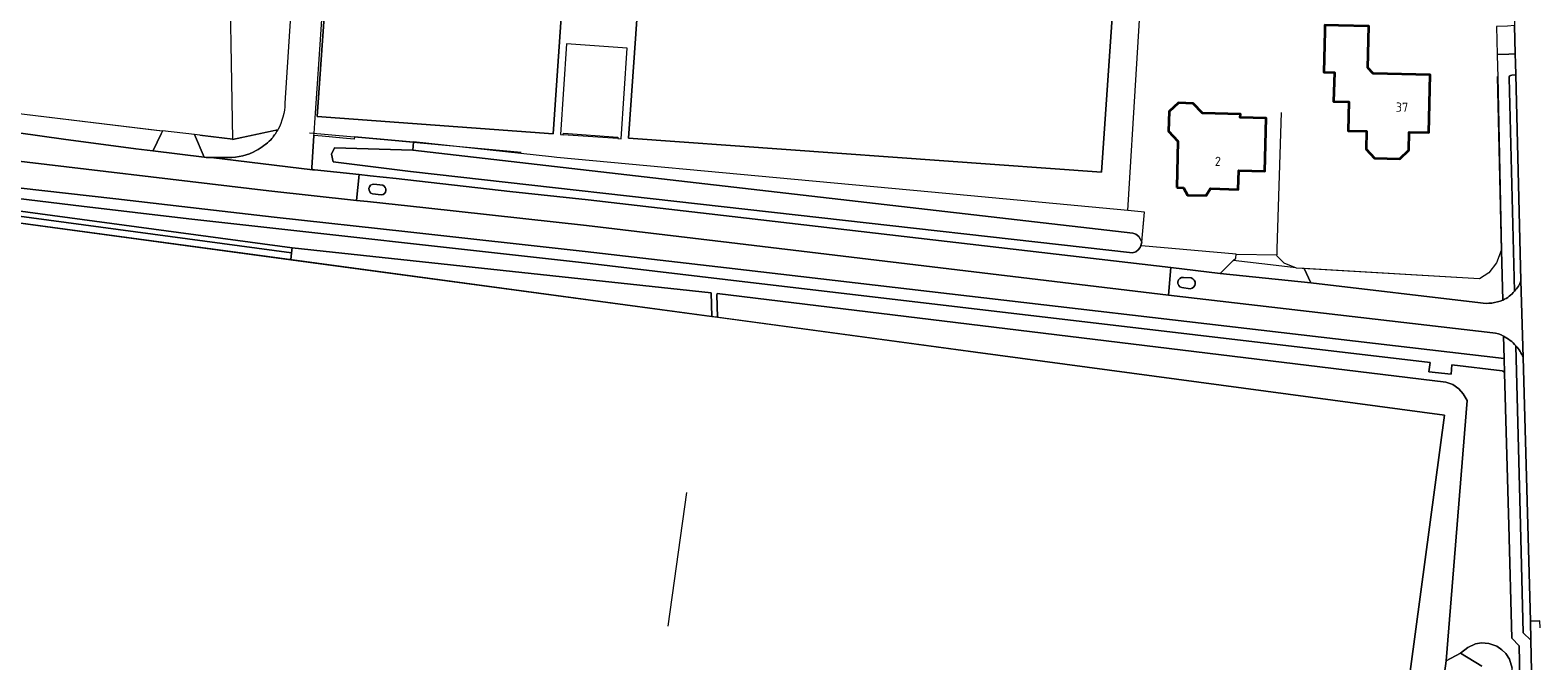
# Model space of a CAD drawing. Extents: x 150256 to 156914, y 461459 to 469481.
# Tile 696 of 731: x 154862 to 155082, y 467913 to 468005. Entities that reach past the tile are written whole.
import ezdxf
from ezdxf.enums import TextEntityAlignment as Align

# ---------------------------------------------------------------- set-up
doc = ezdxf.new("R2010")
doc.units = 0
doc.header["$LTSCALE"] = 0.75
for name, color, linetype, lineweight in [('B-RO-GR-BEPLANTING_CULTUUR_BOSPLANTSOEN-GV', 251, 'CONTINUOUS', 18), ('B-RO-GR-BEPLANTING_CULTUUR_HEESTERS-GV', 251, 'CONTINUOUS', 18), ('B-RO-GR-GROENVOORZIENING-GV', 251, 'CONTINUOUS', 18), ('B-RO-GR-HAAG-GV', 251, 'CONTINUOUS', 13), ('B-RO-IE-TERREINAFSCHEIDING_KUNSTMATIG_HEKWERK-G', 251, 'IE-TERREINAFSCHEIDING-KUNSTMATIG', 18), ('B-RO-IE-TERREINAFSCHEIDING_KUNSTMATIG_MUUR-G', 251, 'IE-TERREINAFSCHEIDING-KUNSTMATIG-DICHT', 18), ('B-RO-OG-BEBOUWING-GV', 6, 'CONTINUOUS', 35), ('B-RO-OG-BEBOUWING-T18', 1, 'CONTINUOUS', 18), ('B-RO-OG-TERREIN_CULTUURSCHEIDING-GV', 251, 'CONTINUOUS', 18), ('B-RO-OG-WATER_GREPPEL-GV', 251, 'CONTINUOUS', 18), ('B-RO-OG-WATER_SLOOT-GV', 251, 'CONTINUOUS', 18), ('B-RO-VH-VERHARDING_ASFALT-GV', 251, 'CONTINUOUS', 18), ('B-RO-VH-VERHARDING_BETONSTRAATSTEEN-GV', 251, 'CONTINUOUS', 18), ('B-RO-VH-VERHARDING_STRAATBAKSTEEN-GV', 251, 'CONTINUOUS', 18), ('B-RO-VH-VERHARDING_TEGEL-GV', 251, 'CONTINUOUS', 18), ('B-RO-VH-VERHARDING_TEGEL_RUBBER-GV', 251, 'CONTINUOUS', 18)]:
    doc.layers.add(name, color=color, linetype=linetype, lineweight=lineweight)
doc.styles.add('NLCS-ISO-M200-T18', font='NLCS-ISO.ttf', dxfattribs={"height": 360})
doc.linetypes.add('IE-TERREINAFSCHEIDING-KUNSTMATIG', pattern='A,4,[82,NLCS.SHX,S=0.75,R=90,X=0,Y=0],4,-2', length=10)
doc.linetypes.add('IE-TERREINAFSCHEIDING-KUNSTMATIG-DICHT', pattern='A,8,-1,[82,NLCS.SHX,S=0.75,R=90,X=0,Y=0],-1', length=10)

msp = doc.modelspace()

# ---------------------------------------------------------------- linework, layer by layer
at = {"layer": 'B-RO-GR-BEPLANTING_CULTUUR_BOSPLANTSOEN-GV'}
msp.add_lwpolyline([(154900.028, 467971.09), (154900.162, 467972.081), (154854.568, 467978.228), (154854.437, 467977.258), (154854.434, 467977.237)], close=True, dxfattribs=at)
msp.add_lwpolyline([(154900.028, 467971.09), (154900.162, 467972.081), (154854.568, 467978.228), (154854.437, 467977.258), (154854.434, 467977.237)], close=True, dxfattribs=at)
msp.add_lwpolyline([(155073.947, 467911.719), (155070.827, 467913.636), (155068.718, 467912.52), (155062.877, 467869.112), (155057.895, 467869.528), (155059.803, 467867.286), (155065.6, 467866.953), (155067.51, 467881.686), (155071.15, 467905.07), (155072.881, 467910.617)], dxfattribs=at)
msp.add_lwpolyline([(155073.947, 467911.719), (155070.827, 467913.636), (155068.718, 467912.52), (155062.877, 467869.112), (155057.895, 467869.528), (155059.803, 467867.286), (155065.6, 467866.953), (155067.51, 467881.686), (155071.15, 467905.07), (155072.881, 467910.617)], dxfattribs=at)
at = {"layer": 'B-RO-GR-BEPLANTING_CULTUUR_HEESTERS-GV'}
for points in [[(154900.261, 467972.819), (154857.271, 467978.615), (154854.568, 467978.228), (154900.162, 467972.081)], [(154900.261, 467972.819), (154857.271, 467978.615), (154854.568, 467978.228), (154900.162, 467972.081)], [(154900.261, 467972.819), (154900.162, 467972.081), (154900.028, 467971.09), (154961.495, 467962.802), (154961.417, 467966.232)], [(154900.261, 467972.819), (154900.162, 467972.081), (154900.028, 467971.09), (154961.495, 467962.802), (154961.417, 467966.232)], [(155068.718, 467912.52), (155071.784, 467950.535), (155071.189, 467951.524), (155070.563, 467952.254), (155069.695, 467952.86), (155068.686, 467953.214), (154962.294, 467966.138), (154962.254, 467965.959), (154962.329, 467962.69), (155000, 467957.611), (155068.484, 467948.378), (155057.895, 467869.528), (155062.877, 467869.112)], [(155068.718, 467912.52), (155071.784, 467950.535), (155071.189, 467951.524), (155070.563, 467952.254), (155069.695, 467952.86), (155068.686, 467953.214), (154962.294, 467966.138), (154962.254, 467965.959), (154962.329, 467962.69), (155000, 467957.611), (155068.484, 467948.378), (155057.895, 467869.528), (155062.877, 467869.112)]]:
    msp.add_lwpolyline(points, close=True, dxfattribs=at)
at = {"layer": 'B-RO-GR-GROENVOORZIENING-GV'}
for points in [[(155078.286, 467998.041, 0.4207089), (155077.905, 467997.659)], [(155078.286, 467998.041, 0.4207089), (155077.905, 467997.659)], [(155078.703, 467966.514, 0.117892), (155079.639, 467968.056)], [(155078.703, 467966.514, 0.117892), (155079.639, 467968.056)], [(155079.95, 467956.81, 0.0851816), (155078.913, 467958.517)], [(155079.95, 467956.81, 0.0851816), (155078.913, 467958.517)]]:
    msp.add_lwpolyline(points, format="xyb", dxfattribs=at)
for points in [[(155077.905, 467997.659), (155078.703, 467966.514)], [(155077.905, 467997.659), (155078.703, 467966.514)], [(155079.639, 467968.056), (155078.905, 467998.078), (155078.286, 467998.041)], [(155079.639, 467968.056), (155078.905, 467998.078), (155078.286, 467998.041)], [(155078.913, 467958.517), (155079.571, 467932.333), (155079.966, 467916.589), (155081.099, 467915.508), (155081.021, 467918.308), (155080.63, 467932.379)], [(155078.913, 467958.517), (155079.571, 467932.333), (155079.966, 467916.589), (155081.099, 467915.508), (155081.021, 467918.308), (155080.63, 467932.379)], [(155080.63, 467932.379), (155079.95, 467956.81)], [(155080.63, 467932.379), (155079.95, 467956.81)]]:
    msp.add_lwpolyline(points, dxfattribs=at)
at = {"layer": 'B-RO-GR-HAAG-GV'}
for points in [[(155078.286, 467998.041, 0.4207089), (155077.905, 467997.659)], [(155078.286, 467998.041, 0.4207089), (155077.905, 467997.659)], [(155078.703, 467966.514, 0.117892), (155079.639, 467968.056)], [(155078.703, 467966.514, 0.117892), (155079.639, 467968.056)], [(155079.95, 467956.81, 0.0851816), (155078.913, 467958.517)], [(155079.95, 467956.81, 0.0851816), (155078.913, 467958.517)]]:
    msp.add_lwpolyline(points, format="xyb", dxfattribs=at)
for points in [[(155077.905, 467997.659), (155078.703, 467966.514)], [(155077.905, 467997.659), (155078.703, 467966.514)], [(155078.905, 467998.078), (155078.286, 467998.041)], [(155078.905, 467998.078), (155078.286, 467998.041)], [(155079.639, 467968.056), (155078.905, 467998.078)], [(155079.639, 467968.056), (155078.905, 467998.078)], [(155078.913, 467958.517), (155079.571, 467932.333), (155079.966, 467916.589), (155081.099, 467915.508), (155081.021, 467918.308), (155080.63, 467932.379), (155079.95, 467956.81)], [(155078.913, 467958.517), (155079.571, 467932.333), (155079.966, 467916.589), (155081.099, 467915.508), (155081.021, 467918.308), (155080.63, 467932.379), (155079.95, 467956.81)]]:
    msp.add_lwpolyline(points, dxfattribs=at)
at = {"layer": 'B-RO-IE-TERREINAFSCHEIDING_KUNSTMATIG_HEKWERK-G'}
for points in [[(154886.76, 467989.293), (154891.559, 467988.672), (154890.528, 468049.894), (154894.317, 468053.412)], [(154886.76, 467989.293), (154891.559, 467988.672), (154890.528, 468049.894), (154894.317, 468053.412)], [(155022.26, 467978.291), (155024.672, 468018.06)], [(155022.26, 467978.291), (155024.672, 468018.06)], [(154947.776, 467988.784), (154948.3, 467988.75), (154949.163, 468002.004), (154940.309, 468002.605), (154939.427, 467989.373), (154939.822, 467989.347)], [(154947.776, 467988.784), (154948.3, 467988.75), (154949.163, 468002.004), (154940.309, 468002.605), (154939.427, 467989.373), (154939.822, 467989.347)], [(154880.808, 467989.931), (154856.696, 467992.823), (154856.308, 468000)], [(154880.808, 467989.931), (154856.696, 467992.823), (154856.308, 468000)], [(155076.158, 467997.846), (155076.77, 467972.416), (155076.056, 467970.625), (155074.961, 467969.187), (155073.584, 467968.316), (155046.891, 467969.854), (155045.075, 467970.594), (155043.931, 467971.723)], [(155076.158, 467997.846), (155076.77, 467972.416), (155076.056, 467970.625), (155074.961, 467969.187), (155073.584, 467968.316), (155046.891, 467969.854), (155045.075, 467970.594), (155043.931, 467971.723)], [(155044.053, 467972.657), (155044.682, 467992.612)], [(155044.053, 467972.657), (155044.682, 467992.612)], [(154891.537, 467988.638), (154897.85, 467989.995)], [(154891.537, 467988.638), (154897.85, 467989.995)], [(154902.764, 467989.601), (154914.747, 467988.571), (154933.673, 467986.814)], [(154902.764, 467989.601), (154914.747, 467988.571), (154933.673, 467986.814)], [(155038.046, 467971.912), (155024.259, 467973.14), (155024.694, 467978.057)], [(155038.046, 467971.912), (155024.259, 467973.14), (155024.694, 467978.057)], [(155000, 467957.611), (154854.434, 467977.237), (154837.617, 467852.492)], [(155000, 467957.611), (154854.434, 467977.237), (154837.617, 467852.492)], [(155038.046, 467971.912), (155044.026, 467971.789), (155044.053, 467972.657)], [(155038.046, 467971.912), (155044.026, 467971.789), (155044.053, 467972.657)], [(155057.895, 467869.528), (155068.484, 467948.378), (155000, 467957.611)], [(155057.895, 467869.528), (155068.484, 467948.378), (155000, 467957.611)], [(154955.162, 467917.574), (154957.871, 467937.086)], [(154955.162, 467917.574), (154957.871, 467937.086)]]:
    msp.add_lwpolyline(points, dxfattribs=at)
for points in [[(154938.372, 467989.489), (154903.894, 467992.025), (154906.492, 468028.727), (154940.899, 468026.302)], [(154938.372, 467989.489), (154903.894, 467992.025), (154906.492, 468028.727), (154940.899, 468026.302)], [(154949.326, 467988.854), (154951.91, 468025.594), (155020.912, 468020.625), (155018.384, 467983.865)], [(154949.326, 467988.854), (154951.91, 468025.594), (155020.912, 468020.625), (155018.384, 467983.865)]]:
    msp.add_lwpolyline(points, close=True, dxfattribs=at)
at = {"layer": 'B-RO-IE-TERREINAFSCHEIDING_KUNSTMATIG_MUUR-G'}
msp.add_lwpolyline([(154939.822, 467989.347), (154939.836, 467989.547), (154947.79, 467988.984), (154947.776, 467988.784)], close=True, dxfattribs=at)
msp.add_lwpolyline([(154939.822, 467989.347), (154939.836, 467989.547), (154947.79, 467988.984), (154947.776, 467988.784)], close=True, dxfattribs=at)
at = {"layer": 'B-RO-OG-BEBOUWING-GV'}
for points in [[(155057.265, 467999.117), (155057.418, 468005.176), (155053.023, 468005.287), (155051.03, 468005.337), (155051.008, 468004.469), (155050.857, 467998.479), (155052.397, 467998.44), (155052.289, 467994.191), (155054.509, 467994.135), (155054.402, 467989.927), (155057.102, 467989.859), (155057.035, 467987.219), (155058.275, 467985.915), (155061.954, 467985.835), (155063.269, 467987.088), (155063.333, 467989.733), (155066.18, 467989.652), (155066.392, 467998.067), (155058.065, 467998.277)], [(155057.265, 467999.117), (155057.418, 468005.176), (155053.023, 468005.287), (155051.03, 468005.337), (155051.008, 468004.469), (155050.857, 467998.479), (155052.397, 467998.44), (155052.289, 467994.191), (155054.509, 467994.135), (155054.402, 467989.927), (155057.102, 467989.859), (155057.035, 467987.219), (155058.275, 467985.915), (155061.954, 467985.835), (155063.269, 467987.088), (155063.333, 467989.733), (155066.18, 467989.652), (155066.392, 467998.067), (155058.065, 467998.277)], [(155029.378, 467981.622), (155030.377, 467981.58), (155030.963, 467980.506), (155033.671, 467980.447), (155034.305, 467981.482), (155038.379, 467981.366), (155038.453, 467984.102), (155042.254, 467983.998), (155042.463, 467991.753), (155038.666, 467991.853), (155038.679, 467992.345), (155033.164, 467992.501), (155031.797, 467993.926), (155029.644, 467993.991), (155028.291, 467992.715), (155028.206, 467989.865), (155029.569, 467988.422)], [(155029.378, 467981.622), (155030.377, 467981.58), (155030.963, 467980.506), (155033.671, 467980.447), (155034.305, 467981.482), (155038.379, 467981.366), (155038.453, 467984.102), (155042.254, 467983.998), (155042.463, 467991.753), (155038.666, 467991.853), (155038.679, 467992.345), (155033.164, 467992.501), (155031.797, 467993.926), (155029.644, 467993.991), (155028.291, 467992.715), (155028.206, 467989.865), (155029.569, 467988.422)]]:
    msp.add_lwpolyline(points, close=True, dxfattribs=at)
at = {"layer": 'B-RO-OG-TERREIN_CULTUURSCHEIDING-GV'}
for points in [[(154881.317, 467989.87), (154856.696, 467992.823), (154856.296, 467990.182)], [(154881.317, 467989.87), (154856.696, 467992.823), (154856.296, 467990.182)], [(154856.797, 467990.112), (154866.864, 467988.673), (154877.412, 467987.306), (154879.916, 467986.992), (154879.944, 467987.051), (154881.104, 467989.453), (154881.317, 467989.87)], [(154856.797, 467990.112), (154866.864, 467988.673), (154877.412, 467987.306), (154879.916, 467986.992), (154879.944, 467987.051), (154881.104, 467989.453), (154881.317, 467989.87)], [(154886.76, 467989.293), (154886.002, 467989.359), (154887.379, 467986.056), (154887.667, 467986.02), (154888.4, 467986.021), (154890.9, 467986.023)], [(154886.76, 467989.293), (154886.002, 467989.359), (154887.379, 467986.056), (154887.667, 467986.02), (154888.4, 467986.021), (154890.9, 467986.023)], [(154898.138, 467990.057), (154891.537, 467988.638), (154891.559, 467988.672), (154887.526, 467989.194), (154886.76, 467989.293)], [(154898.138, 467990.057), (154891.537, 467988.638), (154891.559, 467988.672), (154887.526, 467989.194), (154886.76, 467989.293)], [(155075.536, 467960.418), (155028.203, 467965.905), (154964.068, 467973.591), (154943.208, 467976.091), (154919.78, 467978.656), (154911.253, 467979.584), (154909.658, 467979.758), (154896.821, 467981.156), (154855.764, 467986)], [(155075.536, 467960.418), (155028.203, 467965.905), (154964.068, 467973.591), (154943.208, 467976.091), (154919.78, 467978.656), (154911.253, 467979.584), (154909.658, 467979.758), (154896.821, 467981.156), (154855.764, 467986)], [(154860.239, 467981.601), (154874.524, 467979.961), (154887.484, 467978.471), (154897.626, 467977.316), (154917.142, 467975.156), (154943.04, 467972.284), (154963.662, 467969.884), (155077.201, 467956.67), (155077.106, 467959.944)], [(154860.239, 467981.601), (154874.524, 467979.961), (154887.484, 467978.471), (154897.626, 467977.316), (154917.142, 467975.156), (154943.04, 467972.284), (154963.662, 467969.884), (155077.201, 467956.67), (155077.106, 467959.944)], [(155076.895, 467954.84), (155069.572, 467955.722), (155069.434, 467954.374), (155066.214, 467954.718), (155066.397, 467956.084), (154963.479, 467968.21), (154942.945, 467970.629), (154885.136, 467977.084), (154869.485, 467978.922), (154860.253, 467980.006)], [(155076.895, 467954.84), (155069.572, 467955.722), (155069.434, 467954.374), (155066.214, 467954.718), (155066.397, 467956.084), (154963.479, 467968.21), (154942.945, 467970.629), (154885.136, 467977.084), (154869.485, 467978.922), (154860.253, 467980.006)], [(154857.271, 467978.615), (154900.261, 467972.819), (154961.417, 467966.232), (154961.495, 467962.802), (154962.329, 467962.69), (154962.254, 467965.959), (154962.294, 467966.138), (155068.686, 467953.214), (155069.695, 467952.86), (155070.563, 467952.254), (155071.189, 467951.524), (155071.784, 467950.535), (155068.718, 467912.52), (155070.827, 467913.636), (155071.878, 467914.467), (155072.988, 467914.984), (155073.884, 467915.125), (155074.941, 467915.05), (155076.117, 467914.643), (155076.873, 467914.138), (155077.449, 467913.562), (155077.959, 467912.757), (155078.38, 467911.45)], [(154857.271, 467978.615), (154900.261, 467972.819), (154961.417, 467966.232), (154961.495, 467962.802), (154962.329, 467962.69), (154962.254, 467965.959), (154962.294, 467966.138), (155068.686, 467953.214), (155069.695, 467952.86), (155070.563, 467952.254), (155071.189, 467951.524), (155071.784, 467950.535), (155068.718, 467912.52), (155070.827, 467913.636), (155071.878, 467914.467), (155072.988, 467914.984), (155073.884, 467915.125), (155074.941, 467915.05), (155076.117, 467914.643), (155076.873, 467914.138), (155077.449, 467913.562), (155077.959, 467912.757), (155078.38, 467911.45)], [(155076.983, 467965.199), (155076.822, 467972.417), (155076.77, 467972.416), (155076.056, 467970.625), (155074.961, 467969.187), (155073.584, 467968.316), (155047.987, 467969.791), (155048.976, 467967.713)], [(155076.983, 467965.199), (155076.822, 467972.417), (155076.77, 467972.416), (155076.056, 467970.625), (155074.961, 467969.187), (155073.584, 467968.316), (155047.987, 467969.791), (155048.976, 467967.713)], [(155048.976, 467967.713), (155073.717, 467964.798)], [(155048.976, 467967.713), (155073.717, 467964.798)], [(155080.06, 467881.621), (155079.368, 467914.713), (155078.305, 467915.837), (155077.861, 467932.26), (155077.259, 467954.51)], [(155080.06, 467881.621), (155079.368, 467914.713), (155078.305, 467915.837), (155077.861, 467932.26), (155077.259, 467954.51)]]:
    msp.add_lwpolyline(points, dxfattribs=at)
for points in [[(154897.121, 467988.621, 0.0534462), (154898.138, 467990.057)], [(154897.121, 467988.621, 0.0534462), (154898.138, 467990.057)], [(154890.9, 467986.023, 0.1293256), (154895.007, 467987.016)], [(154890.9, 467986.023, 0.1293256), (154895.007, 467987.016)], [(154895.007, 467987.016, 0.0669145), (154897.121, 467988.621)], [(154895.007, 467987.016, 0.0669145), (154897.121, 467988.621)], [(155073.717, 467964.798, 0.1479132), (155076.983, 467965.199)], [(155073.717, 467964.798, 0.1479132), (155076.983, 467965.199)], [(155077.106, 467959.944, 0.0790801), (155075.536, 467960.418)], [(155077.106, 467959.944, 0.0790801), (155075.536, 467960.418)], [(155077.259, 467954.51, 0.2968235), (155076.895, 467954.84)], [(155077.259, 467954.51, 0.2968235), (155076.895, 467954.84)]]:
    msp.add_lwpolyline(points, format="xyb", dxfattribs=at)
at = {"layer": 'B-RO-OG-WATER_GREPPEL-GV'}
msp.add_lwpolyline([(155024.31, 467973.712), (155023.832, 467974.504), (155023.419, 467974.839), (155022.959, 467974.99), (154917.84, 467987.079), (154906.41, 467987.438), (154905.973, 467986.481), (154906.228, 467985.392), (154917.502, 467983.992), (155022.953, 467972.102), (155023.419, 467972.233), (155023.779, 467972.539), (155024.047, 467972.894), (155024.306, 467973.675)], close=True, dxfattribs=at)
msp.add_lwpolyline([(155024.31, 467973.712), (155023.832, 467974.504), (155023.419, 467974.839), (155022.959, 467974.99), (154917.84, 467987.079), (154906.41, 467987.438), (154905.973, 467986.481), (154906.228, 467985.392), (154917.502, 467983.992), (155022.953, 467972.102), (155023.419, 467972.233), (155023.779, 467972.539), (155024.047, 467972.894), (155024.306, 467973.675)], close=True, dxfattribs=at)
at = {"layer": 'B-RO-OG-WATER_SLOOT-GV'}
for points in [[(154917.95, 467988.274), (154914.747, 467988.571), (154909.331, 467989.036), (154909.311, 467988.686), (154907.621, 467988.84), (154904.612, 467989.115), (154903.424, 467989.223), (154903.109, 467984.515)], [(154917.95, 467988.274), (154914.747, 467988.571), (154909.331, 467989.036), (154909.311, 467988.686), (154907.621, 467988.84), (154904.612, 467989.115), (154903.424, 467989.223), (154903.109, 467984.515)], [(154903.217, 467984.229), (154903.495, 467984.2), (154910.045, 467983.515), (154911.647, 467983.347), (154915.443, 467982.95), (154932.016, 467981.074), (154943.439, 467979.821), (154964.483, 467977.38), (155028.516, 467969.951), (155035.729, 467969.095), (155037.646, 467970.972), (155037.995, 467971.314), (155038.046, 467971.912), (155024.259, 467973.14), (155024.306, 467973.675), (155024.047, 467972.894), (155023.779, 467972.539), (155023.419, 467972.233), (155022.953, 467972.102), (154917.502, 467983.992), (154906.228, 467985.392), (154905.973, 467986.481), (154906.41, 467987.438), (154917.84, 467987.079), (154917.95, 467988.274)], [(154903.217, 467984.229), (154903.495, 467984.2), (154910.045, 467983.515), (154911.647, 467983.347), (154915.443, 467982.95), (154932.016, 467981.074), (154943.439, 467979.821), (154964.483, 467977.38), (155028.516, 467969.951), (155035.729, 467969.095), (155037.646, 467970.972), (155037.995, 467971.314), (155038.046, 467971.912), (155024.259, 467973.14), (155024.306, 467973.675), (155024.047, 467972.894), (155023.779, 467972.539), (155023.419, 467972.233), (155022.953, 467972.102), (154917.502, 467983.992), (154906.228, 467985.392), (154905.973, 467986.481), (154906.41, 467987.438), (154917.84, 467987.079), (154917.95, 467988.274)], [(155074.994, 467910.652), (155075.307, 467894.736), (155074.437, 467875.269), (155074.519, 467859.529), (155077.941, 467857.672), (155077.981, 467858.249), (155079.221, 467880.384), (155078.397, 467910.467), (155078.38, 467911.45), (155077.959, 467912.757), (155077.449, 467913.562), (155076.873, 467914.138), (155076.117, 467914.643), (155074.941, 467915.05), (155073.884, 467915.125), (155072.988, 467914.984), (155071.878, 467914.467), (155070.827, 467913.636)], [(155074.994, 467910.652), (155075.307, 467894.736), (155074.437, 467875.269), (155074.519, 467859.529), (155077.941, 467857.672), (155077.981, 467858.249), (155079.221, 467880.384), (155078.397, 467910.467), (155078.38, 467911.45), (155077.959, 467912.757), (155077.449, 467913.562), (155076.873, 467914.138), (155076.117, 467914.643), (155074.941, 467915.05), (155073.884, 467915.125), (155072.988, 467914.984), (155071.878, 467914.467), (155070.827, 467913.636)], [(155070.827, 467913.636), (155073.947, 467911.719)], [(155070.827, 467913.636), (155073.947, 467911.719)]]:
    msp.add_lwpolyline(points, dxfattribs=at)
msp.add_lwpolyline([(154917.95, 467988.274), (154917.84, 467987.079), (155022.959, 467974.99), (155023.419, 467974.839), (155023.832, 467974.504), (155024.31, 467973.712), (155024.694, 467978.057), (155022.259, 467978.283), (154993.598, 467980.949), (154973.58, 467982.819), (154938.898, 467986.004), (154938.094, 467986.092), (154917.953, 467988.303)], close=True, dxfattribs=at)
msp.add_lwpolyline([(154917.95, 467988.274), (154917.84, 467987.079), (155022.959, 467974.99), (155023.419, 467974.839), (155023.832, 467974.504), (155024.31, 467973.712), (155024.694, 467978.057), (155022.259, 467978.283), (154993.598, 467980.949), (154973.58, 467982.819), (154938.898, 467986.004), (154938.094, 467986.092), (154917.953, 467988.303)], close=True, dxfattribs=at)
msp.add_lwpolyline([(154903.109, 467984.515, 0.1967914), (154903.217, 467984.229)], format="xyb", dxfattribs=at)
msp.add_lwpolyline([(154903.109, 467984.515, 0.1967914), (154903.217, 467984.229)], format="xyb", dxfattribs=at)
at = {"layer": 'B-RO-VH-VERHARDING_ASFALT-GV'}
for points in [[(154855.764, 467986), (154896.821, 467981.156), (154909.658, 467979.758), (154910.045, 467983.515), (154903.495, 467984.2), (154903.217, 467984.229), (154888.4, 467986.021), (154887.667, 467986.02), (154887.379, 467986.056), (154879.916, 467986.992), (154877.412, 467987.306), (154866.864, 467988.673), (154856.797, 467990.112)], [(154855.764, 467986), (154896.821, 467981.156), (154909.658, 467979.758), (154910.045, 467983.515), (154903.495, 467984.2), (154903.217, 467984.229), (154888.4, 467986.021), (154887.667, 467986.02), (154887.379, 467986.056), (154879.916, 467986.992), (154877.412, 467987.306), (154866.864, 467988.673), (154856.797, 467990.112)], [(154912.156, 467982.147), (154913.467, 467981.962)], [(154912.156, 467982.147), (154913.467, 467981.962)], [(154913.262, 467980.563), (154911.96, 467980.701)], [(154913.262, 467980.563), (154911.96, 467980.701)], [(155073.717, 467964.798), (155048.976, 467967.713), (155035.729, 467969.095), (155028.516, 467969.951), (155028.203, 467965.905), (155075.536, 467960.418)], [(155073.717, 467964.798), (155048.976, 467967.713), (155035.729, 467969.095), (155028.516, 467969.951), (155028.203, 467965.905), (155075.536, 467960.418)], [(155031.356, 467966.857), (155030.117, 467967.011)], [(155031.356, 467966.857), (155030.117, 467967.011)], [(155030.388, 467968.492), (155031.491, 467968.419)], [(155030.388, 467968.492), (155031.491, 467968.419)], [(155079.95, 467956.81), (155079.639, 467968.056)], [(155079.95, 467956.81), (155079.639, 467968.056)]]:
    msp.add_lwpolyline(points, dxfattribs=at)
msp.add_lwpolyline([(155028.516, 467969.951), (154964.483, 467977.38), (154943.439, 467979.821), (154932.016, 467981.074), (154915.443, 467982.95), (154911.647, 467983.347), (154910.045, 467983.515), (154909.658, 467979.758), (154911.253, 467979.584), (154919.78, 467978.656), (154943.208, 467976.091), (154964.068, 467973.591), (155028.203, 467965.905)], close=True, dxfattribs=at)
msp.add_lwpolyline([(155028.516, 467969.951), (154964.483, 467977.38), (154943.439, 467979.821), (154932.016, 467981.074), (154915.443, 467982.95), (154911.647, 467983.347), (154910.045, 467983.515), (154909.658, 467979.758), (154911.253, 467979.584), (154919.78, 467978.656), (154943.208, 467976.091), (154964.068, 467973.591), (155028.203, 467965.905)], close=True, dxfattribs=at)
for points in [[(154911.96, 467980.701, -0.8340738), (154912.156, 467982.147)], [(154911.96, 467980.701, -0.8340738), (154912.156, 467982.147)], [(154913.467, 467981.962, -0.8227654), (154913.262, 467980.563)], [(154913.467, 467981.962, -0.8227654), (154913.262, 467980.563)], [(155030.117, 467967.011, -0.9283546), (155030.388, 467968.492)], [(155030.117, 467967.011, -0.9283546), (155030.388, 467968.492)], [(155031.491, 467968.419, -0.8534367), (155031.356, 467966.857)], [(155031.491, 467968.419, -0.8534367), (155031.356, 467966.857)], [(155079.639, 467968.056, -0.117892), (155078.703, 467966.514)], [(155079.639, 467968.056, -0.117892), (155078.703, 467966.514)], [(155076.983, 467965.199, -0.1479132), (155073.717, 467964.798)], [(155076.983, 467965.199, -0.1479132), (155073.717, 467964.798)], [(155078.703, 467966.514, -0.1248948), (155076.983, 467965.199)], [(155078.703, 467966.514, -0.1248948), (155076.983, 467965.199)], [(155075.536, 467960.418, -0.0790801), (155077.106, 467959.944)], [(155075.536, 467960.418, -0.0790801), (155077.106, 467959.944)], [(155077.106, 467959.944, -0.0878395), (155078.913, 467958.517)], [(155077.106, 467959.944, -0.0878395), (155078.913, 467958.517)], [(155078.913, 467958.517, -0.0851816), (155079.95, 467956.81)], [(155078.913, 467958.517, -0.0851816), (155079.95, 467956.81)]]:
    msp.add_lwpolyline(points, format="xyb", dxfattribs=at)
at = {"layer": 'B-RO-VH-VERHARDING_BETONSTRAATSTEEN-GV'}
for points in [[(155076.188, 468062.17), (155077.562, 468034.842), (155078.238, 468021.396), (155078.356, 468018.441), (155078.688, 468005.287), (155078.792, 468001.148), (155078.827, 467999.77), (155078.905, 467998.078), (155079.639, 467968.056), (155079.95, 467956.81), (155080.63, 467932.379), (155081.021, 467918.308), (155082.398, 467918.346)], [(155076.188, 468062.17), (155077.562, 468034.842), (155078.238, 468021.396), (155078.356, 468018.441), (155078.688, 468005.287), (155078.792, 468001.148), (155078.827, 467999.77), (155078.905, 467998.078), (155079.639, 467968.056), (155079.95, 467956.81), (155080.63, 467932.379), (155081.021, 467918.308), (155082.398, 467918.346)], [(154903.109, 467984.515), (154903.424, 467989.223), (154903.445, 467989.542), (154903.549, 467991.094), (154904.12, 467999.629), (154904.995, 468012.716), (154905.77, 468025.197), (154906.366, 468034.067), (154906.576, 468037.195), (154906.578, 468037.213), (154902.008, 468037.483), (154901.061, 468022.902), (154900.264, 468010.494), (154899.181, 467993.935)], [(154903.109, 467984.515), (154903.424, 467989.223), (154903.445, 467989.542), (154903.549, 467991.094), (154904.12, 467999.629), (154904.995, 468012.716), (154905.77, 468025.197), (154906.366, 468034.067), (154906.576, 468037.195), (154906.578, 468037.213), (154902.008, 468037.483), (154901.061, 468022.902), (154900.264, 468010.494), (154899.181, 467993.935)], [(154890.9, 467986.023), (154888.4, 467986.021), (154903.217, 467984.229)], [(154890.9, 467986.023), (154888.4, 467986.021), (154903.217, 467984.229)], [(154913.467, 467981.962), (154912.156, 467982.147)], [(154913.467, 467981.962), (154912.156, 467982.147)], [(154911.96, 467980.701), (154913.262, 467980.563)], [(154911.96, 467980.701), (154913.262, 467980.563)], [(155030.117, 467967.011), (155031.356, 467966.857)], [(155030.117, 467967.011), (155031.356, 467966.857)], [(155031.491, 467968.419), (155030.388, 467968.492)], [(155031.491, 467968.419), (155030.388, 467968.492)], [(155082.44, 467917.306), (155082.398, 467918.346), (155081.021, 467918.308), (155081.099, 467915.508), (155081.794, 467881.668)], [(155082.44, 467917.306), (155082.398, 467918.346), (155081.021, 467918.308), (155081.099, 467915.508), (155081.794, 467881.668)]]:
    msp.add_lwpolyline(points, dxfattribs=at)
for points in [[(155077.66, 468005.211), (155076.062, 468005.137), (155076.165, 468001.066), (155077.867, 468001.119), (155078.728, 468001.146), (155078.792, 468001.148), (155078.688, 468005.287)], [(155077.66, 468005.211), (155076.062, 468005.137), (155076.165, 468001.066), (155077.867, 468001.119), (155078.728, 468001.146), (155078.792, 468001.148), (155078.688, 468005.287)], [(155035.729, 467969.095), (155048.976, 467967.713), (155047.987, 467969.791), (155046.891, 467969.854), (155046.771, 467969.903), (155043.883, 467970.243), (155037.646, 467970.972)], [(155035.729, 467969.095), (155048.976, 467967.713), (155047.987, 467969.791), (155046.891, 467969.854), (155046.771, 467969.903), (155043.883, 467970.243), (155037.646, 467970.972)]]:
    msp.add_lwpolyline(points, close=True, dxfattribs=at)
for points in [[(154899.181, 467993.935, -0.124074), (154898.138, 467990.057)], [(154899.181, 467993.935, -0.124074), (154898.138, 467990.057)], [(154898.138, 467990.057, -0.0534462), (154897.121, 467988.621)], [(154898.138, 467990.057, -0.0534462), (154897.121, 467988.621)], [(154895.007, 467987.016, -0.1293256), (154890.9, 467986.023)], [(154895.007, 467987.016, -0.1293256), (154890.9, 467986.023)], [(154897.121, 467988.621, -0.0669145), (154895.007, 467987.016)], [(154897.121, 467988.621, -0.0669145), (154895.007, 467987.016)], [(154903.217, 467984.229, -0.1967914), (154903.109, 467984.515)], [(154903.217, 467984.229, -0.1967914), (154903.109, 467984.515)], [(154912.156, 467982.147, 0.8340738), (154911.96, 467980.701)], [(154912.156, 467982.147, 0.8340738), (154911.96, 467980.701)], [(154913.262, 467980.563, 0.8227654), (154913.467, 467981.962)], [(154913.262, 467980.563, 0.8227654), (154913.467, 467981.962)], [(155030.388, 467968.492, 0.9283546), (155030.117, 467967.011)], [(155030.388, 467968.492, 0.9283546), (155030.117, 467967.011)], [(155031.356, 467966.857, 0.8534367), (155031.491, 467968.419)], [(155031.356, 467966.857, 0.8534367), (155031.491, 467968.419)]]:
    msp.add_lwpolyline(points, format="xyb", dxfattribs=at)
at = {"layer": 'B-RO-VH-VERHARDING_STRAATBAKSTEEN-GV'}
msp.add_lwpolyline([(154887.379, 467986.056), (154886.002, 467989.359), (154885.987, 467989.361), (154881.33, 467989.894), (154881.317, 467989.87), (154881.104, 467989.453), (154879.944, 467987.051), (154879.916, 467986.992)], close=True, dxfattribs=at)
msp.add_lwpolyline([(154887.379, 467986.056), (154886.002, 467989.359), (154885.987, 467989.361), (154881.33, 467989.894), (154881.317, 467989.87), (154881.104, 467989.453), (154879.944, 467987.051), (154879.916, 467986.992)], close=True, dxfattribs=at)
at = {"layer": 'B-RO-VH-VERHARDING_TEGEL-GV'}
for points in [[(155078.286, 467998.041), (155078.905, 467998.078), (155078.827, 467999.77), (155078.792, 468001.148), (155078.728, 468001.146), (155077.867, 468001.119), (155076.165, 468001.066)], [(155078.286, 467998.041), (155078.905, 467998.078), (155078.827, 467999.77), (155078.792, 468001.148), (155078.728, 468001.146), (155077.867, 468001.119), (155076.165, 468001.066)], [(155076.165, 468001.066), (155076.225, 467999.235), (155076.256, 467997.858), (155076.822, 467972.417), (155076.983, 467965.199)], [(155076.165, 468001.066), (155076.225, 467999.235), (155076.256, 467997.858), (155076.822, 467972.417), (155076.983, 467965.199)], [(155078.703, 467966.514), (155077.905, 467997.659)], [(155078.703, 467966.514), (155077.905, 467997.659)], [(155077.259, 467954.51), (155077.201, 467956.67), (154963.662, 467969.884), (154943.04, 467972.284), (154917.142, 467975.156), (154897.626, 467977.316), (154887.484, 467978.471), (154874.524, 467979.961), (154860.239, 467981.601)], [(155077.259, 467954.51), (155077.201, 467956.67), (154963.662, 467969.884), (154943.04, 467972.284), (154917.142, 467975.156), (154897.626, 467977.316), (154887.484, 467978.471), (154874.524, 467979.961), (154860.239, 467981.601)], [(154860.253, 467980.006), (154869.485, 467978.922), (154885.136, 467977.084), (154942.945, 467970.629), (154963.479, 467968.21), (155066.397, 467956.084), (155066.214, 467954.718), (155069.434, 467954.374), (155069.572, 467955.722), (155076.895, 467954.84)], [(154860.253, 467980.006), (154869.485, 467978.922), (154885.136, 467977.084), (154942.945, 467970.629), (154963.479, 467968.21), (155066.397, 467956.084), (155066.214, 467954.718), (155069.434, 467954.374), (155069.572, 467955.722), (155076.895, 467954.84)], [(155077.106, 467959.944), (155077.201, 467956.67), (155077.259, 467954.51), (155077.861, 467932.26), (155078.305, 467915.837), (155079.368, 467914.713), (155080.06, 467881.621)], [(155077.106, 467959.944), (155077.201, 467956.67), (155077.259, 467954.51), (155077.861, 467932.26), (155078.305, 467915.837), (155079.368, 467914.713), (155080.06, 467881.621)], [(155081.794, 467881.668), (155081.099, 467915.508), (155079.966, 467916.589), (155079.571, 467932.333), (155078.913, 467958.517)], [(155081.794, 467881.668), (155081.099, 467915.508), (155079.966, 467916.589), (155079.571, 467932.333), (155078.913, 467958.517)]]:
    msp.add_lwpolyline(points, dxfattribs=at)
for points in [[(155077.905, 467997.659, -0.4207089), (155078.286, 467998.041)], [(155077.905, 467997.659, -0.4207089), (155078.286, 467998.041)], [(155076.983, 467965.199, 0.1248948), (155078.703, 467966.514)], [(155076.983, 467965.199, 0.1248948), (155078.703, 467966.514)], [(155078.913, 467958.517, 0.0878395), (155077.106, 467959.944)], [(155078.913, 467958.517, 0.0878395), (155077.106, 467959.944)], [(155076.895, 467954.84, -0.2968235), (155077.259, 467954.51)], [(155076.895, 467954.84, -0.2968235), (155077.259, 467954.51)]]:
    msp.add_lwpolyline(points, format="xyb", dxfattribs=at)
at = {"layer": 'B-RO-VH-VERHARDING_TEGEL_RUBBER-GV'}
for points in [[(154940.899, 468026.302), (154906.492, 468028.727), (154903.894, 467992.025), (154938.372, 467989.489)], [(154940.899, 468026.302), (154906.492, 468028.727), (154903.894, 467992.025), (154938.372, 467989.489)], [(155018.384, 467983.865), (155020.912, 468020.625), (154951.91, 468025.594), (154949.326, 467988.854)], [(155018.384, 467983.865), (155020.912, 468020.625), (154951.91, 468025.594), (154949.326, 467988.854)], [(154947.776, 467988.784), (154948.3, 467988.75), (154949.163, 468002.004), (154940.309, 468002.605), (154939.427, 467989.373), (154939.822, 467989.347), (154939.836, 467989.547), (154947.79, 467988.984)], [(154947.776, 467988.784), (154948.3, 467988.75), (154949.163, 468002.004), (154940.309, 468002.605), (154939.427, 467989.373), (154939.822, 467989.347), (154939.836, 467989.547), (154947.79, 467988.984)]]:
    msp.add_lwpolyline(points, close=True, dxfattribs=at)

# ---------------------------------------------------------------- texts
at = {"layer": 'B-RO-OG-BEBOUWING-T18', "style": 'NLCS-ISO-M200-T18'}
for s, rotation, p in [('37', 358.6, (155062.272, 467993.362)), ('37', 358.6, (155062.272, 467993.362)), ('2', 358.4, (155035.392, 467985.453)), ('2', 358.4, (155035.392, 467985.453))]:
    msp.add_text(s, height=1.35, rotation=rotation, dxfattribs=at).set_placement(p, align=Align.MIDDLE)

doc.saveas('drawing.dxf')
